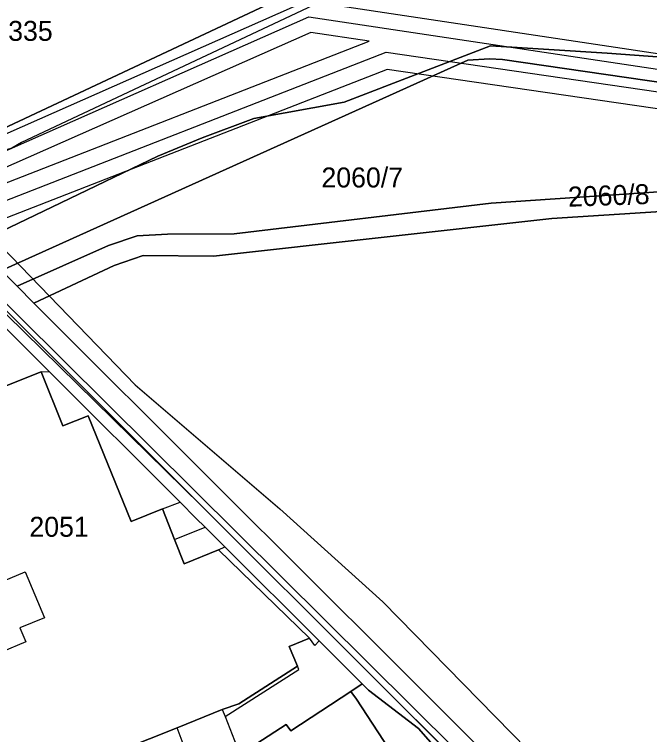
# Model space of a CAD drawing. Extents: x -263423 to -261326, y -1240067 to -1237864.
# Drawn here: x -262507 to -262443.4, y -1239094.9 to -1239022.8 of the extents above; entities that cross this region are included whole.
import ezdxf

# ---------------------------------------------------------------- set-up
doc = ezdxf.new("R2010")
doc.units = 0
for name, color, linetype in [('body_kn', 7, 'Continuous'), ('kladpar_druhypozemkov', 7, 'Continuous'), ('kladpar_hranice', 7, 'Continuous'), ('kladpar_parcelnecisla', 7, 'Continuous'), ('kladpar_plochy', 7, 'Continuous'), ('tarchy_linie', 7, 'Continuous'), ('zappar_hrandruhpozemk', 7, 'Continuous')]:
    doc.layers.add(name, color=color, linetype=linetype)

msp = doc.modelspace()

# ---------------------------------------------------------------- linework, layer by layer
at = {"layer": 'body_kn'}
for p, q in [((-262477.5, -1239023), (-262477.5, -1239023)), ((-262477.29, -1239024.59), (-262477.29, -1239024.59)), ((-262471.46, -1239025.46), (-262471.46, -1239025.46)), ((-262459.31, -1239025.91), (-262459.31, -1239025.91)), ((-262469.75, -1239026.57), (-262469.75, -1239026.57)), ((-262447.61, -1239026.67), (-262447.61, -1239026.67)), ((-262461.57, -1239027.35), (-262461.57, -1239027.35)), ((-262459.4, -1239027.22), (-262459.4, -1239027.22)), ((-262458.1, -1239027.28), (-262458.1, -1239027.28)), ((-262469.65, -1239028.3), (-262469.65, -1239028.3)), ((-262473.95, -1239031.58), (-262473.95, -1239031.58)), ((-262483.03, -1239033.21), (-262483.03, -1239033.21)), ((-262488.2, -1239035.14), (-262488.2, -1239035.14)), ((-262506.3, -1239035.62), (-262506.3, -1239035.62)), ((-262492.64, -1239036.97), (-262492.64, -1239036.97)), ((-262502.35, -1239041.66), (-262502.35, -1239041.66)), ((-262459.23, -1239041.69), (-262459.23, -1239041.69)), ((-262453.14, -1239043.22), (-262453.14, -1239043.22)), ((-262494.69, -1239044.96), (-262494.69, -1239044.96)), ((-262491.66, -1239044.78), (-262491.66, -1239044.78)), ((-262484.99, -1239044.74), (-262484.99, -1239044.74)), ((-262497.58, -1239045.91), (-262497.58, -1239045.91)), ((-262494.1, -1239046.92), (-262494.1, -1239046.92)), ((-262487.07, -1239046.99), (-262487.07, -1239046.99)), ((-262497.02, -1239047.94), (-262497.02, -1239047.94)), ((-262506.74, -1239050.01), (-262506.74, -1239050.01)), ((-262505.05, -1239051.69), (-262505.05, -1239051.69)), ((-262504.31, -1239058.57), (-262504.31, -1239058.57)), ((-262504.31, -1239058.57), (-262504.31, -1239058.57)), ((-262503.53, -1239058.54), (-262503.53, -1239058.54)), ((-262494.89, -1239059.87), (-262494.89, -1239059.87)), ((-262499.62, -1239062.98), (-262499.62, -1239062.98)), ((-262502.16, -1239063.99), (-262502.16, -1239063.99)), ((-262486.44, -1239070.26), (-262486.44, -1239070.26)), ((-262490.4, -1239071.64), (-262490.4, -1239071.64)), ((-262492.15, -1239072.3), (-262492.15, -1239072.3)), ((-262492.15, -1239072.3), (-262492.15, -1239072.3)), ((-262488.31, -1239071.95), (-262488.31, -1239071.95)), ((-262480.4, -1239072.31), (-262480.4, -1239072.31)), ((-262495.31, -1239073.59), (-262495.31, -1239073.59)), ((-262488.81, -1239073.23), (-262488.81, -1239073.23)), ((-262487.88, -1239074.16), (-262487.88, -1239074.16)), ((-262490.95, -1239075.39), (-262490.95, -1239075.39)), ((-262490.95, -1239075.39), (-262490.95, -1239075.39)), ((-262486.54, -1239076.43), (-262486.54, -1239076.43)), ((-262486.54, -1239076.43), (-262486.54, -1239076.43)), ((-262485.93, -1239076.11), (-262485.93, -1239076.11)), ((-262490, -1239077.83), (-262490, -1239077.83)), ((-262505.91, -1239078.63), (-262505.91, -1239078.63)), ((-262470.1, -1239081.62), (-262470.1, -1239081.62)), ((-262503.99, -1239083.22), (-262503.99, -1239083.22)), ((-262506.45, -1239084.25), (-262506.45, -1239084.25)), ((-262477.44, -1239085.26), (-262477.44, -1239085.26)), ((-262505.87, -1239085.63), (-262505.87, -1239085.63)), ((-262476.9, -1239085.99), (-262476.9, -1239085.99)), ((-262476.47, -1239085.55), (-262476.47, -1239085.55)), ((-262476.47, -1239085.55), (-262476.47, -1239085.55)), ((-262479.49, -1239086.1), (-262479.49, -1239086.1)), ((-262478.65, -1239088.08), (-262478.65, -1239088.08)), ((-262469.03, -1239087.65), (-262469.03, -1239087.65)), ((-262478.51, -1239088.41), (-262478.51, -1239088.41)), ((-262471.32, -1239088.91), (-262471.32, -1239088.91)), ((-262472.16, -1239089.85), (-262472.16, -1239089.85)), ((-262472.16, -1239089.85), (-262472.16, -1239089.85)), ((-262473.29, -1239090.6), (-262473.29, -1239090.6)), ((-262471.53, -1239090.48), (-262471.53, -1239090.48)), ((-262484.52, -1239091.84), (-262484.52, -1239091.84)), ((-262472.71, -1239091.37), (-262472.71, -1239091.37)), ((-262486.19, -1239092.41), (-262486.19, -1239092.41)), ((-262486.19, -1239092.41), (-262486.19, -1239092.41)), ((-262485.87, -1239093.13), (-262485.87, -1239093.13)), ((-262485.87, -1239093.13), (-262485.87, -1239093.13)), ((-262479.78, -1239093.92), (-262479.78, -1239093.92)), ((-262479.78, -1239093.92), (-262479.78, -1239093.92)), ((-262490.69, -1239094.25), (-262490.69, -1239094.25)), ((-262479.31, -1239094.56), (-262479.31, -1239094.56)), ((-262466.53, -1239094.33), (-262466.53, -1239094.33))]:
    msp.add_line(p, q, dxfattribs=at)
at = {"layer": 'kladpar_druhypozemkov'}
for p, q in [((-262469.95, -1239038.13), (-262469.95, -1239038.13)), ((-262452.66, -1239042.91), (-262452.66, -1239042.91)), ((-262502.63, -1239072.51), (-262502.63, -1239072.51))]:
    msp.add_line(p, q, dxfattribs=at)
at = {"layer": 'kladpar_hranice'}
for points in [[(-262554.98, -1239056.17), (-262538.76, -1239048.83), (-262527.1, -1239043.49), (-262527.22, -1239043.3), (-262525.43, -1239042.45), (-262523.94, -1239041.21), (-262521.06, -1239039.94), (-262511, -1239035.52), (-262508.18, -1239034.25), (-262467.6, -1239015.17), (-262449.52, -1239006.66), (-262448.7, -1239006.21), (-262444.52, -1239004.27), (-262442.36, -1239005.53)], [(-262467.6, -1239015.17), (-262508.18, -1239034.25), (-262522.32, -1239022.54)], [(-262509, -1239047.73), (-262510.94, -1239045.75), (-262502.35, -1239041.66), (-262492.64, -1239036.97), (-262488.2, -1239035.14), (-262483.03, -1239033.21), (-262473.95, -1239031.58), (-262459.31, -1239025.91), (-262447.61, -1239026.67), (-262435.3, -1239027.56)], [(-262435.3, -1239027.56), (-262447.61, -1239026.67), (-262459.31, -1239025.91), (-262473.95, -1239031.58), (-262483.03, -1239033.21), (-262488.2, -1239035.14), (-262492.64, -1239036.97), (-262502.35, -1239041.66), (-262510.94, -1239045.75)], [(-262433.25, -1239030.89), (-262458.1, -1239027.28), (-262459.4, -1239027.22), (-262461.57, -1239027.35), (-262508.29, -1239048.44), (-262509, -1239047.73)], [(-262508.29, -1239048.44), (-262461.57, -1239027.35), (-262459.4, -1239027.22), (-262458.1, -1239027.28), (-262433.25, -1239030.89)], [(-262440, -1239040.38), (-262459.23, -1239041.69), (-262484.99, -1239044.74), (-262491.66, -1239044.78), (-262494.69, -1239044.96), (-262497.58, -1239045.91), (-262506.74, -1239050.01), (-262508.29, -1239048.44)], [(-262441.17, -1239042.46), (-262453.14, -1239043.22), (-262487.07, -1239046.99), (-262494.1, -1239046.92), (-262497.02, -1239047.94), (-262505.05, -1239051.69), (-262506.74, -1239050.01), (-262497.58, -1239045.91), (-262494.69, -1239044.96), (-262491.66, -1239044.78), (-262484.99, -1239044.74), (-262459.23, -1239041.69), (-262440, -1239040.38)], [(-262451.52, -1239105.12), (-262469.03, -1239087.65), (-262486.44, -1239070.26), (-262505.05, -1239051.69), (-262497.02, -1239047.94), (-262494.1, -1239046.92), (-262487.07, -1239046.99), (-262453.14, -1239043.22), (-262441.17, -1239042.46), (-262429.19, -1239042.2), (-262416.62, -1239042.93), (-262404.13, -1239044.78), (-262391.84, -1239047.75), (-262379.93, -1239051.79), (-262385.77, -1239052.84), (-262391.36, -1239055.23), (-262396.28, -1239058.82), (-262400.16, -1239063.3), (-262403.17, -1239069.52), (-262405.05, -1239076.23), (-262405.7, -1239083.12), (-262407.89, -1239094.06), (-262411.03, -1239104.77)], [(-262511.46, -1239048.83), (-262509, -1239047.73), (-262508.29, -1239048.44), (-262506.74, -1239050.01), (-262505.05, -1239051.69), (-262486.44, -1239070.26), (-262469.03, -1239087.65), (-262451.52, -1239105.12)], [(-262459.74, -1239102.05), (-262466.53, -1239094.33), (-262471.53, -1239090.48), (-262472.16, -1239089.85), (-262476.47, -1239085.55), (-262485.93, -1239076.11), (-262487.88, -1239074.16), (-262488.81, -1239073.23), (-262490.4, -1239071.64), (-262503.53, -1239058.54), (-262507.74, -1239054.34), (-262512.39, -1239049.7), (-262511.55, -1239049.62), (-262507.99, -1239053.08), (-262507.77, -1239052.86), (-262511.44, -1239049.29), (-262512.67, -1239049.45), (-262511.46, -1239048.83), (-262488.31, -1239071.95), (-262471.32, -1239088.91), (-262453.35, -1239106.81)], [(-262453.35, -1239106.81), (-262471.32, -1239088.91), (-262488.31, -1239071.95), (-262511.46, -1239048.83)], [(-262507.74, -1239054.34), (-262503.53, -1239058.54)], [(-262508.93, -1239102.14), (-262512.4, -1239086.37), (-262512.64, -1239085.2), (-262512.97, -1239083.58), (-262513.35, -1239081.69), (-262514.14, -1239082.01), (-262515.2, -1239077), (-262516.56, -1239070.76), (-262518.02, -1239064.09), (-262510.52, -1239061.11), (-262508.47, -1239060.22), (-262504.31, -1239058.57)], [(-262504.31, -1239058.57), (-262508.47, -1239060.22), (-262510.52, -1239061.11), (-262518.02, -1239064.09), (-262516.56, -1239070.76), (-262515.2, -1239077), (-262514.14, -1239082.01), (-262513.35, -1239081.69), (-262512.97, -1239083.58), (-262512.64, -1239085.2), (-262512.4, -1239086.37), (-262508.93, -1239102.14)], [(-262504.31, -1239058.57), (-262502.16, -1239063.99), (-262499.62, -1239062.98), (-262495.31, -1239073.59), (-262492.15, -1239072.3), (-262490.95, -1239075.39), (-262490, -1239077.83), (-262486.54, -1239076.43), (-262477.44, -1239085.26), (-262479.49, -1239086.1), (-262478.65, -1239088.08), (-262484.52, -1239091.84), (-262486.19, -1239092.41), (-262490.69, -1239094.25), (-262496.25, -1239096.47)], [(-262496.25, -1239096.47), (-262490.69, -1239094.25), (-262486.19, -1239092.41), (-262484.52, -1239091.84), (-262478.65, -1239088.08), (-262479.49, -1239086.1), (-262477.44, -1239085.26), (-262486.54, -1239076.43), (-262490, -1239077.83), (-262490.95, -1239075.39), (-262492.15, -1239072.3), (-262495.31, -1239073.59), (-262499.62, -1239062.98), (-262502.16, -1239063.99), (-262504.31, -1239058.57)], [(-262503.53, -1239058.54), (-262490.4, -1239071.64), (-262488.81, -1239073.23), (-262487.88, -1239074.16), (-262485.93, -1239076.11), (-262476.47, -1239085.55), (-262472.16, -1239089.85)], [(-262472.16, -1239089.85), (-262473.29, -1239090.6), (-262479.31, -1239094.56), (-262479.78, -1239093.92), (-262490.39, -1239100.79)], [(-262466.24, -1239101.29), (-262472.71, -1239091.37), (-262473.29, -1239090.6), (-262472.16, -1239089.85)], [(-262472.16, -1239089.85), (-262471.53, -1239090.48), (-262466.53, -1239094.33), (-262459.74, -1239102.05)], [(-262479.78, -1239093.92), (-262479.31, -1239094.56), (-262473.29, -1239090.6), (-262472.71, -1239091.37), (-262466.24, -1239101.29)], [(-262490.39, -1239100.79), (-262479.78, -1239093.92)]]:
    msp.add_lwpolyline(points, dxfattribs=at)
at = {"layer": 'kladpar_plochy'}
for p, q in [((-262507.74, -1239054.34), (-262503.53, -1239058.54)), ((-262504.31, -1239058.57), (-262508.47, -1239060.22)), ((-262502.16, -1239063.99), (-262504.31, -1239058.57)), ((-262503.53, -1239058.54), (-262490.4, -1239071.64)), ((-262499.62, -1239062.98), (-262502.16, -1239063.99)), ((-262495.31, -1239073.59), (-262499.62, -1239062.98)), ((-262490.4, -1239071.64), (-262488.81, -1239073.23)), ((-262492.15, -1239072.3), (-262495.31, -1239073.59)), ((-262490.95, -1239075.39), (-262492.15, -1239072.3)), ((-262488.81, -1239073.23), (-262487.88, -1239074.16)), ((-262487.88, -1239074.16), (-262485.93, -1239076.11)), ((-262490, -1239077.83), (-262490.95, -1239075.39)), ((-262486.54, -1239076.43), (-262490, -1239077.83)), ((-262477.44, -1239085.26), (-262486.54, -1239076.43)), ((-262485.93, -1239076.11), (-262476.47, -1239085.55)), ((-262479.49, -1239086.1), (-262477.44, -1239085.26)), ((-262476.47, -1239085.55), (-262472.16, -1239089.85)), ((-262478.65, -1239088.08), (-262479.49, -1239086.1)), ((-262484.52, -1239091.84), (-262478.65, -1239088.08)), ((-262472.16, -1239089.85), (-262473.29, -1239090.6)), ((-262473.29, -1239090.6), (-262479.31, -1239094.56)), ((-262486.19, -1239092.41), (-262484.52, -1239091.84)), ((-262490.69, -1239094.25), (-262486.19, -1239092.41)), ((-262479.78, -1239093.92), (-262490.39, -1239100.79)), ((-262479.31, -1239094.56), (-262479.78, -1239093.92)), ((-262496.25, -1239096.47), (-262490.69, -1239094.25))]:
    msp.add_line(p, q, dxfattribs=at)
for points in [[(-262554.98, -1239056.17), (-262538.76, -1239048.83), (-262527.1, -1239043.49), (-262527.22, -1239043.3), (-262525.43, -1239042.45), (-262523.94, -1239041.21), (-262521.06, -1239039.94), (-262511, -1239035.52), (-262508.18, -1239034.25), (-262467.6, -1239015.17), (-262449.52, -1239006.66), (-262448.7, -1239006.21), (-262444.52, -1239004.27), (-262442.36, -1239005.53)], [(-262467.6, -1239015.17), (-262508.18, -1239034.25), (-262522.32, -1239022.54)], [(-262433.25, -1239030.89), (-262458.1, -1239027.28), (-262459.4, -1239027.22), (-262461.57, -1239027.35), (-262508.29, -1239048.44), (-262509, -1239047.73), (-262510.94, -1239045.75), (-262502.35, -1239041.66), (-262492.64, -1239036.97), (-262488.2, -1239035.14), (-262483.03, -1239033.21), (-262473.95, -1239031.58), (-262459.31, -1239025.91), (-262447.61, -1239026.67), (-262435.3, -1239027.56)], [(-262435.3, -1239027.56), (-262447.61, -1239026.67), (-262459.31, -1239025.91), (-262473.95, -1239031.58), (-262483.03, -1239033.21), (-262488.2, -1239035.14), (-262492.64, -1239036.97), (-262502.35, -1239041.66), (-262510.94, -1239045.75)], [(-262440, -1239040.38), (-262459.23, -1239041.69), (-262484.99, -1239044.74), (-262491.66, -1239044.78), (-262494.69, -1239044.96), (-262497.58, -1239045.91), (-262506.74, -1239050.01), (-262508.29, -1239048.44), (-262461.57, -1239027.35), (-262459.4, -1239027.22), (-262458.1, -1239027.28), (-262433.25, -1239030.89)], [(-262451.52, -1239105.12), (-262469.03, -1239087.65), (-262486.44, -1239070.26), (-262505.05, -1239051.69), (-262497.02, -1239047.94), (-262494.1, -1239046.92), (-262487.07, -1239046.99), (-262453.14, -1239043.22), (-262441.17, -1239042.46), (-262429.19, -1239042.2), (-262416.62, -1239042.93), (-262404.13, -1239044.78), (-262391.84, -1239047.75), (-262379.93, -1239051.79), (-262385.77, -1239052.84), (-262391.36, -1239055.23), (-262396.28, -1239058.82), (-262400.16, -1239063.3), (-262403.17, -1239069.52), (-262405.05, -1239076.23), (-262405.7, -1239083.12), (-262407.89, -1239094.06), (-262411.03, -1239104.77)], [(-262453.35, -1239106.81), (-262471.32, -1239088.91), (-262488.31, -1239071.95), (-262511.46, -1239048.83), (-262509, -1239047.73), (-262508.29, -1239048.44), (-262506.74, -1239050.01), (-262505.05, -1239051.69), (-262486.44, -1239070.26), (-262469.03, -1239087.65), (-262451.52, -1239105.12)], [(-262459.74, -1239102.05), (-262466.53, -1239094.33), (-262471.53, -1239090.48), (-262472.16, -1239089.85), (-262476.47, -1239085.55), (-262485.93, -1239076.11), (-262487.88, -1239074.16), (-262488.81, -1239073.23), (-262490.4, -1239071.64), (-262503.53, -1239058.54), (-262507.74, -1239054.34), (-262512.39, -1239049.7), (-262511.55, -1239049.62), (-262507.99, -1239053.08), (-262507.77, -1239052.86), (-262511.44, -1239049.29), (-262512.67, -1239049.45), (-262511.46, -1239048.83), (-262488.31, -1239071.95), (-262471.32, -1239088.91), (-262453.35, -1239106.81)], [(-262508.47, -1239060.22), (-262504.31, -1239058.57), (-262502.16, -1239063.99), (-262499.62, -1239062.98), (-262495.31, -1239073.59), (-262492.15, -1239072.3), (-262490.95, -1239075.39), (-262490, -1239077.83), (-262486.54, -1239076.43), (-262477.44, -1239085.26), (-262479.49, -1239086.1), (-262478.65, -1239088.08), (-262484.52, -1239091.84), (-262486.19, -1239092.41), (-262490.69, -1239094.25), (-262496.25, -1239096.47)], [(-262466.24, -1239101.29), (-262472.71, -1239091.37), (-262473.29, -1239090.6), (-262472.16, -1239089.85), (-262471.53, -1239090.48), (-262466.53, -1239094.33), (-262459.74, -1239102.05)], [(-262490.39, -1239100.79), (-262479.78, -1239093.92), (-262479.31, -1239094.56), (-262473.29, -1239090.6), (-262472.71, -1239091.37), (-262466.24, -1239101.29)]]:
    msp.add_lwpolyline(points, dxfattribs=at)
msp.add_lwpolyline([(-262391.84, -1239047.75), (-262404.13, -1239044.78), (-262416.62, -1239042.93), (-262429.19, -1239042.2), (-262441.17, -1239042.46), (-262453.14, -1239043.22), (-262487.07, -1239046.99), (-262494.1, -1239046.92), (-262497.02, -1239047.94), (-262505.05, -1239051.69), (-262506.74, -1239050.01), (-262497.58, -1239045.91), (-262494.69, -1239044.96), (-262491.66, -1239044.78), (-262484.99, -1239044.74), (-262459.23, -1239041.69), (-262440, -1239040.38), (-262428.17, -1239040.14), (-262416.35, -1239040.89), (-262405.6, -1239042.48), (-262394.96, -1239044.84), (-262384.51, -1239047.95), (-262374.34, -1239051.8), (-262379.93, -1239051.79)], close=True, dxfattribs=at)
at = {"layer": 'tarchy_linie'}
for points in [[(-262509.98, -1239035.06), (-262509.1, -1239035.28), (-262477.71, -1239021.41), (-262345.77, -1239041.23)], [(-262511.94, -1239035.93), (-262511.51, -1239036.28), (-262508.96, -1239036.9), (-262477.5, -1239023), (-262346, -1239042.75), (-262248.25, -1239057.25), (-262161.11, -1239068.86)], [(-262405.64, -1239037.61), (-262469.65, -1239028.3), (-262511.06, -1239044.42), (-262517.59, -1239038.41), (-262515.94, -1239037.69), (-262514.29, -1239036.96), (-262510.34, -1239040.6), (-262471.46, -1239025.46), (-262477.29, -1239024.59), (-262508.82, -1239038.52), (-262512.21, -1239037.69), (-262513.52, -1239036.63), (-262511.94, -1239035.93), (-262511, -1239035.52), (-262509.98, -1239035.06)], [(-262515.94, -1239037.69), (-262510.7, -1239042.51), (-262469.75, -1239026.57), (-262405.4, -1239035.93), (-262343.41, -1239050.1), (-262287.03, -1239059.9), (-262256.79, -1239039.01)], [(-262510.22, -1239044.49), (-262510.02, -1239044.77), (-262508.28, -1239046.07), (-262494.89, -1239059.87), (-262480.4, -1239072.31), (-262470.1, -1239081.62), (-262455.58, -1239096.42), (-262453.11, -1239098.6), (-262459.16, -1239102.71)], [(-262510.88, -1239048.75), (-262458.42, -1239100.76), (-262459.74, -1239102.05), (-262460.67, -1239101), (-262459.95, -1239100.3), (-262471.32, -1239088.91), (-262488.31, -1239071.95), (-262507.77, -1239052.86), (-262511.44, -1239049.29), (-262510.88, -1239048.75)]]:
    msp.add_lwpolyline(points, dxfattribs=at)
at = {"layer": 'zappar_hrandruhpozemk'}
for p, q in [((-262472.39, -1239019.65), (-262506.3, -1239035.62)), ((-262504.31, -1239058.57), (-262503.53, -1239058.54)), ((-262492.15, -1239072.3), (-262490.4, -1239071.64)), ((-262490.95, -1239075.39), (-262487.88, -1239074.16)), ((-262486.54, -1239076.43), (-262485.93, -1239076.11)), ((-262513.35, -1239081.69), (-262505.91, -1239078.63)), ((-262505.91, -1239078.63), (-262503.99, -1239083.22)), ((-262476.9, -1239085.99), (-262477.44, -1239085.26)), ((-262476.47, -1239085.55), (-262476.9, -1239085.99)), ((-262478.51, -1239088.41), (-262478.65, -1239088.08)), ((-262485.87, -1239093.13), (-262478.51, -1239088.41))]:
    msp.add_line(p, q, dxfattribs=at)
for points in [[(-262506.3, -1239035.62), (-262507.27, -1239036.17), (-262508.22, -1239036.47), (-262509.05, -1239036.45), (-262509.87, -1239036.18), (-262511, -1239035.52)], [(-262503.99, -1239083.22), (-262506.45, -1239084.25), (-262505.87, -1239085.63), (-262508.24, -1239086.63), (-262508.96, -1239084.93), (-262512.4, -1239086.37)], [(-262486.19, -1239092.41), (-262485.87, -1239093.13), (-262484.72, -1239096.13)], [(-262489.24, -1239098.01), (-262490.09, -1239095.85), (-262490.69, -1239094.25)]]:
    msp.add_lwpolyline(points, dxfattribs=at)

# ---------------------------------------------------------------- texts
at = {"layer": 'kladpar_parcelnecisla'}
for s, p in [('2335', (-262509.117, -1239025.42)), ('2060/7', (-262476.242, -1239040.11)), ('2051', (-262505.504, -1239075.11))]:
    msp.add_text(s, height=2, dxfattribs=at).set_placement(p)
msp.add_text('2060/8', height=2, rotation=2, dxfattribs=at).set_placement((-262451.505, -1239042.045))

doc.saveas('drawing.dxf')
